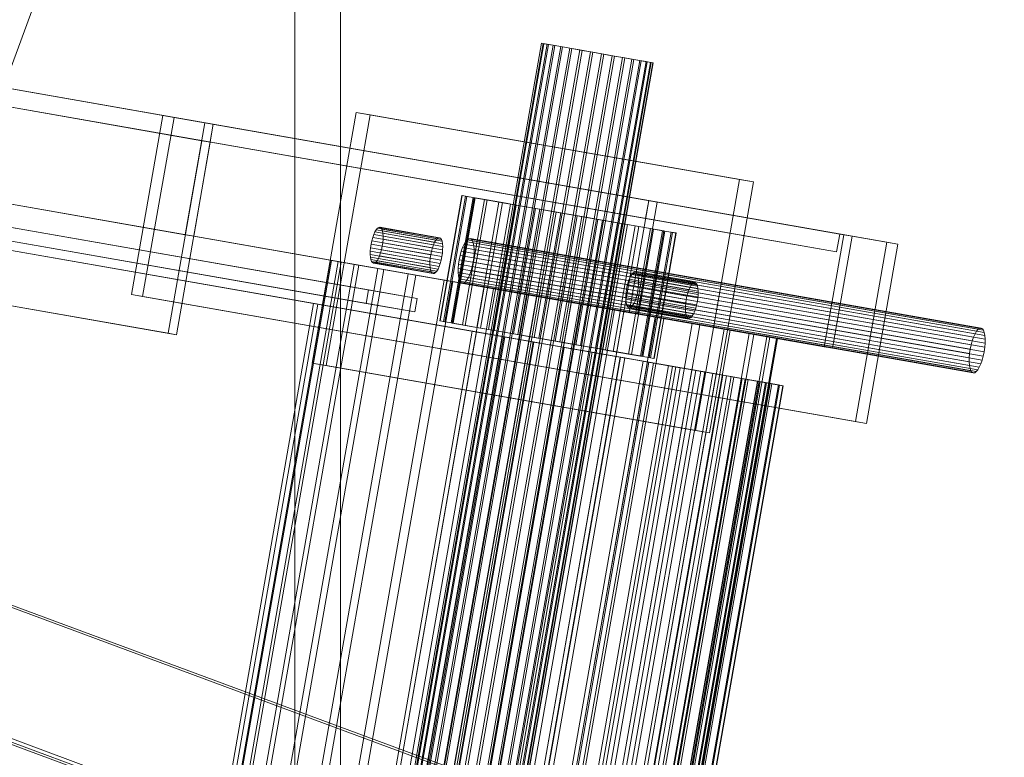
# Model space of a CAD drawing. Header units: millimetres. Extents: x -4395 to 65662, y -65530 to 6847.
# Tile 761 of 1034: x 26465 to 26681, y -19248 to -19086. Entities that reach past the tile are written whole.
import ezdxf

# ---------------------------------------------------------------- set-up
doc = ezdxf.new("R2010")
doc.units = ezdxf.units.MM
for name, color, linetype, lineweight in [('superior_briquetadora', 7, 'Continuous', 0), ('superior_C06', 7, 'Continuous', 0), ('superior_C07', 7, 'Continuous', 0)]:
    doc.layers.add(name, color=color, linetype=linetype, lineweight=lineweight)

msp = doc.modelspace()

# ---------------------------------------------------------------- linework, layer by layer
at = {"layer": 'superior_briquetadora'}
for p, q in [((26535.067, -18655), (26535.067, -19445)), ((26525.067, -18770), (26525.067, -19325)), ((26535.067, -19325), (26535.067, -18770))]:
    msp.add_line(p, q, dxfattribs=at)
at = {"layer": 'superior_C06'}
for p, q in [((26434.227, -19173.455), (26865.788, -18008.239)), ((26865.432, -18009.202), (26433.87, -19174.417)), ((26740.92, -19318.565), (26412.708, -19197.005)), ((26412.886, -19196.523), (26741.098, -19318.083)), ((26393.945, -19218.873), (26740.912, -19347.38)), ((26393.528, -19219.997), (26740.495, -19348.504)), ((26393.694, -19219.551), (26740.661, -19348.057))]:
    msp.add_line(p, q, dxfattribs=at)
at = {"layer": 'superior_C07'}
for p, q in [((19912.211, -17953.073), (26602.846, -19126.05)), ((26604.684, -19126.372), (19914.049, -17953.396)), ((26602.155, -19129.99), (19911.52, -17957.013)), ((26644.814, -19133.408), (19954.179, -17960.431)), ((19955.098, -17960.592), (26645.733, -19133.569)), ((26647.571, -19133.891), (19956.936, -17960.915)), ((19953.488, -17964.371), (26644.123, -19137.348)), ((26598.529, -19150.675), (19907.894, -17977.698)), ((19909.732, -17978.02), (26600.367, -19150.997)), ((26641.416, -19158.193), (19950.781, -17985.217)), ((19952.619, -17985.539), (26643.254, -19158.516)), ((20132.236, -17995.708), (26504.587, -19112.885)), ((26506.425, -19113.207), (20134.074, -17996.031)), ((20004.474, -18004.783), (26564.051, -19154.783)), ((26564.97, -19154.944), (20005.393, -18004.944)), ((20036.027, -18010.314), (26595.604, -19160.314)), ((26596.523, -19160.475), (20036.946, -18010.475)), ((20093.977, -18015.398), (26541.218, -19145.703)), ((26551.94, -19147.583), (20104.699, -18017.277)), ((26540.7, -19148.658), (20093.459, -18018.353)), ((20100.637, -18021.641), (26529.156, -19148.665)), ((26530.075, -19148.826), (20101.556, -18021.803)), ((20104.181, -18020.232), (26551.422, -19150.538)), ((26497.162, -19155.239), (20124.811, -18038.062)), ((20126.649, -18038.385), (26499, -19155.561)), ((25383.794, -18912.331), (26505.278, -19108.945)), ((26507.116, -19109.267), (25385.632, -18912.653)), ((25384.942, -18916.593), (26506.425, -19113.207)), ((26500.961, -19133.569), (25379.477, -18936.955)), ((25381.315, -18937.277), (26502.799, -19133.891)), ((26579.235, -19091.453), (26496.347, -19564.242)), ((26579.287, -19091.462), (26496.4, -19564.252)), ((26579.654, -19091.527), (26496.767, -19564.316)), ((26496.922, -19564.343), (26579.81, -19091.554)), ((26580.529, -19091.68), (26497.642, -19564.469)), ((26580.782, -19091.724), (26497.894, -19564.514)), ((26581.826, -19091.907), (26498.939, -19564.697)), ((26582.166, -19091.967), (26499.278, -19564.756)), ((26583.496, -19092.2), (26500.608, -19564.989)), ((26583.909, -19092.273), (26501.022, -19565.062)), ((26585.473, -19092.547), (26502.585, -19565.336)), ((26585.945, -19092.629), (26503.057, -19565.419)), ((26587.682, -19092.934), (26504.794, -19565.723)), ((26588.194, -19093.024), (26505.306, -19565.813)), ((26590.039, -19093.347), (26507.151, -19566.136)), ((26579.287, -19091.462), (26579.235, -19091.453)), ((26579.235, -19091.453), (26579.654, -19091.527)), ((26579.81, -19091.554), (26579.287, -19091.462)), ((26579.654, -19091.527), (26580.529, -19091.68)), ((26580.782, -19091.724), (26579.81, -19091.554)), ((26580.529, -19091.68), (26581.826, -19091.907)), ((26582.166, -19091.967), (26580.782, -19091.724)), ((26581.826, -19091.907), (26583.496, -19092.2)), ((26583.909, -19092.273), (26582.166, -19091.967)), ((26583.496, -19092.2), (26585.473, -19092.547)), ((26585.945, -19092.629), (26583.909, -19092.273)), ((26585.473, -19092.547), (26587.682, -19092.934)), ((26588.194, -19093.024), (26585.945, -19092.629)), ((26587.682, -19092.934), (26590.039, -19093.347)), ((26590.571, -19093.441), (26588.194, -19093.024)), ((26590.039, -19093.347), (26592.452, -19093.77)), ((26590.571, -19093.441), (26507.683, -19566.23)), ((26592.452, -19093.77), (26509.564, -19566.559)), ((26592.984, -19093.864), (26510.096, -19566.653)), ((26594.828, -19094.187), (26511.941, -19566.976)), ((26595.341, -19094.277), (26512.453, -19567.066)), ((26597.078, -19094.581), (26514.19, -19567.371)), ((26597.55, -19094.664), (26514.662, -19567.453)), ((26599.113, -19094.938), (26516.226, -19567.727)), ((26599.527, -19095.011), (26516.639, -19567.8)), ((26600.857, -19095.244), (26517.969, -19568.033)), ((26601.196, -19095.303), (26518.309, -19568.093)), ((26602.241, -19095.486), (26519.353, -19568.276)), ((26602.493, -19095.531), (26519.606, -19568.32)), ((26592.984, -19093.864), (26590.571, -19093.441)), ((26592.452, -19093.77), (26594.828, -19094.187)), ((26595.341, -19094.277), (26592.984, -19093.864)), ((26594.828, -19094.187), (26597.078, -19094.581)), ((26597.55, -19094.664), (26595.341, -19094.277)), ((26597.078, -19094.581), (26599.113, -19094.938)), ((26599.527, -19095.011), (26597.55, -19094.664)), ((26599.113, -19094.938), (26600.857, -19095.244)), ((26601.196, -19095.303), (26599.527, -19095.011)), ((26600.857, -19095.244), (26602.241, -19095.486)), ((26602.493, -19095.531), (26601.196, -19095.303)), ((26602.241, -19095.486), (26603.213, -19095.657)), ((26603.368, -19095.684), (26602.493, -19095.531)), ((26603.213, -19095.657), (26520.325, -19568.446)), ((26603.368, -19095.684), (26520.481, -19568.473)), ((26603.735, -19095.748), (26520.848, -19568.538)), ((26603.788, -19095.758), (26520.9, -19568.547)), ((26603.213, -19095.657), (26603.735, -19095.748)), ((26603.788, -19095.758), (26603.368, -19095.684)), ((26603.735, -19095.748), (26603.788, -19095.758)), ((26507.116, -19109.267), (26443.704, -19098.15)), ((26443.013, -19102.09), (26506.425, -19113.207)), ((26489.131, -19146.724), (26496.038, -19107.325)), ((26498.489, -19107.755), (26491.581, -19147.154)), ((26496.038, -19107.325), (26655.18, -19135.225)), ((26496.038, -19107.325), (26498.489, -19107.755)), ((26657.631, -19135.655), (26498.489, -19107.755)), ((26528.87, -19161.813), (26538.541, -19106.654)), ((26541.604, -19107.191), (26531.934, -19162.35)), ((26538.541, -19106.654), (26622.792, -19121.425)), ((26538.541, -19106.654), (26541.604, -19107.191)), ((26625.856, -19121.962), (26541.604, -19107.191)), ((26505.278, -19108.945), (26500.961, -19133.569)), ((26502.799, -19133.891), (26507.116, -19109.267)), ((26507.116, -19109.267), (26505.278, -19108.945)), ((26506.425, -19113.207), (26507.116, -19109.267)), ((26504.587, -19112.885), (26497.162, -19155.239)), ((26506.425, -19113.207), (26504.587, -19112.885)), ((26499, -19155.561), (26506.425, -19113.207)), ((26622.792, -19121.425), (26613.122, -19176.584)), ((26625.856, -19121.962), (26622.792, -19121.425)), ((26616.186, -19177.121), (26625.856, -19121.962)), ((26561.724, -19124.932), (26556.889, -19152.512)), ((26561.825, -19124.95), (26556.99, -19152.529)), ((26562.529, -19125.073), (26557.694, -19152.653)), ((26557.993, -19152.705), (26562.828, -19125.126)), ((26564.209, -19125.368), (26559.374, -19152.947)), ((26559.627, -19152.992), (26564.462, -19125.412)), ((26564.694, -19125.453), (26559.859, -19153.032)), ((26561.825, -19124.95), (26561.724, -19124.932)), ((26561.724, -19124.932), (26562.529, -19125.073)), ((26562.828, -19125.126), (26561.825, -19124.95)), ((26566.7, -19125.805), (26561.865, -19153.384)), ((26562.529, -19125.073), (26564.209, -19125.368)), ((26564.694, -19125.453), (26562.828, -19125.126)), ((26564.209, -19125.368), (26566.7, -19125.805)), ((26564.462, -19125.412), (26598.163, -19131.321)), ((26564.462, -19125.412), (26572.427, -19126.809)), ((26567.351, -19125.919), (26564.694, -19125.453)), ((26566.7, -19125.805), (26569.904, -19126.366)), ((26567.351, -19125.919), (26562.516, -19153.498)), ((26569.904, -19126.366), (26565.069, -19153.946)), ((26570.699, -19126.506), (26565.863, -19154.085)), ((26570.699, -19126.506), (26567.351, -19125.919)), ((26572.427, -19126.809), (26567.592, -19154.388)), ((26573.701, -19127.032), (26568.866, -19154.611)), ((26574.607, -19127.191), (26569.772, -19154.77)), ((26569.904, -19126.366), (26573.701, -19127.032)), ((26574.607, -19127.191), (26570.699, -19126.506)), ((26606.127, -19132.717), (26572.427, -19126.809)), ((26577.943, -19127.776), (26573.108, -19155.355)), ((26573.701, -19127.032), (26577.943, -19127.776)), ((26578.926, -19127.948), (26574.091, -19155.527)), ((26578.926, -19127.948), (26574.607, -19127.191)), ((26577.943, -19127.776), (26582.467, -19128.569)), ((26583.489, -19128.748), (26578.926, -19127.948)), ((26602.846, -19126.05), (26598.529, -19150.675)), ((26600.367, -19150.997), (26604.684, -19126.372)), ((26602.846, -19126.05), (26602.155, -19129.99)), ((26644.814, -19133.408), (26602.846, -19126.05)), ((26604.684, -19126.372), (26602.846, -19126.05)), ((26582.467, -19128.569), (26577.632, -19156.148)), ((26583.489, -19128.748), (26578.654, -19156.327)), ((26587.1, -19129.381), (26582.265, -19156.96)), ((26582.467, -19128.569), (26587.1, -19129.381)), ((26588.122, -19129.56), (26583.287, -19157.14)), ((26588.122, -19129.56), (26583.489, -19128.748)), ((26591.664, -19130.181), (26586.829, -19157.761)), ((26587.1, -19129.381), (26591.664, -19130.181)), ((26592.647, -19130.354), (26588.122, -19129.56)), ((26591.664, -19130.181), (26595.983, -19130.938)), ((26602.155, -19129.99), (26644.123, -19137.348)), ((26543.202, -19132.147), (26542.926, -19132.474)), ((26543.471, -19131.963), (26543.202, -19132.147)), ((26556.308, -19134.444), (26543.202, -19132.147)), ((26543.723, -19131.929), (26543.471, -19131.963)), ((26556.577, -19134.26), (26543.471, -19131.963)), ((26543.949, -19132.047), (26543.723, -19131.929)), ((26556.829, -19134.227), (26543.723, -19131.929)), ((26544.14, -19132.311), (26543.949, -19132.047)), ((26557.055, -19134.344), (26543.949, -19132.047)), ((26544.288, -19132.712), (26544.14, -19132.311)), ((26557.246, -19134.609), (26544.14, -19132.311)), ((26592.647, -19130.354), (26587.812, -19157.933)), ((26595.983, -19130.938), (26591.148, -19158.518)), ((26596.889, -19131.097), (26592.054, -19158.677)), ((26596.889, -19131.097), (26592.647, -19130.354)), ((26598.163, -19131.321), (26593.328, -19158.9)), ((26599.891, -19131.624), (26595.056, -19159.203)), ((26600.685, -19131.763), (26595.85, -19159.342)), ((26595.983, -19130.938), (26599.891, -19131.624)), ((26600.685, -19131.763), (26596.889, -19131.097)), ((26606.127, -19132.717), (26598.163, -19131.321)), ((26603.238, -19132.21), (26598.403, -19159.79)), ((26603.89, -19132.325), (26599.055, -19159.904)), ((26599.891, -19131.624), (26603.238, -19132.21)), ((26603.89, -19132.325), (26600.685, -19131.763)), ((26603.238, -19132.21), (26605.896, -19132.676)), ((26606.38, -19132.761), (26603.89, -19132.325)), ((26500.961, -19133.569), (26502.799, -19133.891)), ((26542.165, -19134.163), (26541.966, -19134.89)), ((26542.398, -19133.501), (26542.165, -19134.163)), ((26555.271, -19136.46), (26542.165, -19134.163)), ((26542.655, -19132.931), (26542.398, -19133.501)), ((26555.503, -19135.799), (26542.398, -19133.501)), ((26542.926, -19132.474), (26542.655, -19132.931)), ((26555.76, -19135.229), (26542.655, -19132.931)), ((26556.032, -19134.771), (26542.926, -19132.474)), ((26544.388, -19133.235), (26544.288, -19132.712)), ((26557.394, -19135.01), (26544.288, -19132.712)), ((26544.435, -19133.859), (26544.388, -19133.235)), ((26557.493, -19135.533), (26544.388, -19133.235)), ((26544.429, -19134.56), (26544.435, -19133.859)), ((26557.541, -19136.156), (26544.435, -19133.859)), ((26556.032, -19134.771), (26556.308, -19134.444)), ((26556.308, -19134.444), (26556.577, -19134.26)), ((26556.577, -19134.26), (26556.829, -19134.227)), ((26556.829, -19134.227), (26557.055, -19134.344)), ((26557.055, -19134.344), (26557.246, -19134.609)), ((26563.256, -19134.436), (26562.92, -19134.666)), ((26563.572, -19134.393), (26563.256, -19134.436)), ((26675.592, -19154.13), (26563.256, -19134.436)), ((26563.854, -19134.541), (26563.572, -19134.393)), ((26675.907, -19154.088), (26563.572, -19134.393)), ((26564.092, -19134.871), (26563.854, -19134.541)), ((26676.19, -19154.235), (26563.854, -19134.541)), ((26605.896, -19132.676), (26601.061, -19160.256)), ((26601.292, -19160.296), (26606.127, -19132.717)), ((26606.38, -19132.761), (26601.545, -19160.341)), ((26607.762, -19133.003), (26602.927, -19160.583)), ((26608.06, -19133.056), (26603.225, -19160.635)), ((26608.764, -19133.179), (26603.929, -19160.759)), ((26608.865, -19133.197), (26604.03, -19160.776)), ((26605.896, -19132.676), (26607.762, -19133.003)), ((26608.06, -19133.056), (26606.38, -19132.761)), ((26607.762, -19133.003), (26608.764, -19133.179)), ((26608.865, -19133.197), (26608.06, -19133.056)), ((26608.764, -19133.179), (26608.865, -19133.197)), ((26645.733, -19133.569), (26641.416, -19158.193)), ((26643.254, -19158.516), (26647.571, -19133.891)), ((26644.123, -19137.348), (26644.814, -19133.408)), ((26647.571, -19133.891), (26645.733, -19133.569)), ((26541.696, -19136.427), (26541.636, -19137.178)), ((26541.807, -19135.654), (26541.696, -19136.427)), ((26554.802, -19138.724), (26541.696, -19136.427)), ((26541.966, -19134.89), (26541.807, -19135.654)), ((26554.913, -19137.952), (26541.807, -19135.654)), ((26555.071, -19137.187), (26541.966, -19134.89)), ((26544.1, -19136.848), (26544.258, -19136.084)), ((26544.258, -19136.084), (26544.369, -19135.311)), ((26557.364, -19138.381), (26544.258, -19136.084)), ((26544.369, -19135.311), (26544.429, -19134.56)), ((26557.475, -19137.609), (26544.369, -19135.311)), ((26557.535, -19136.857), (26544.429, -19134.56)), ((26555.071, -19137.187), (26555.271, -19136.46)), ((26555.271, -19136.46), (26555.503, -19135.799)), ((26555.503, -19135.799), (26555.76, -19135.229)), ((26555.76, -19135.229), (26556.032, -19134.771)), ((26557.246, -19134.609), (26557.394, -19135.01)), ((26557.394, -19135.01), (26557.493, -19135.533)), ((26557.493, -19135.533), (26557.541, -19136.156)), ((26557.541, -19136.156), (26557.535, -19136.857)), ((26561.915, -19136.359), (26561.624, -19137.186)), ((26562.236, -19135.646), (26561.915, -19136.359)), ((26674.25, -19156.053), (26561.915, -19136.359)), ((26562.575, -19135.074), (26562.236, -19135.646)), ((26674.571, -19155.34), (26562.236, -19135.646)), ((26562.92, -19134.666), (26562.575, -19135.074)), ((26674.911, -19154.769), (26562.575, -19135.074)), ((26675.256, -19154.36), (26562.92, -19134.666)), ((26564.277, -19135.373), (26564.092, -19134.871)), ((26676.428, -19154.565), (26564.092, -19134.871)), ((26564.402, -19136.026), (26564.277, -19135.373)), ((26676.613, -19155.067), (26564.277, -19135.373)), ((26564.462, -19136.806), (26564.402, -19136.026)), ((26676.738, -19155.72), (26564.402, -19136.026)), ((26655.18, -19135.225), (26648.273, -19174.624)), ((26650.723, -19175.054), (26657.631, -19135.655)), ((26657.631, -19135.655), (26655.18, -19135.225)), ((26541.636, -19137.178), (26541.63, -19137.879)), ((26541.63, -19137.879), (26541.678, -19138.503)), ((26554.736, -19140.177), (26541.63, -19137.879)), ((26554.742, -19139.476), (26541.636, -19137.178)), ((26541.678, -19138.503), (26541.778, -19139.025)), ((26554.784, -19140.801), (26541.678, -19138.503)), ((26543.139, -19139.264), (26543.411, -19138.807)), ((26543.411, -19138.807), (26543.668, -19138.236)), ((26556.516, -19141.104), (26543.411, -19138.807)), ((26543.668, -19138.236), (26543.9, -19137.575)), ((26556.774, -19140.534), (26543.668, -19138.236)), ((26543.9, -19137.575), (26544.1, -19136.848)), ((26557.006, -19139.873), (26543.9, -19137.575)), ((26557.206, -19139.146), (26544.1, -19136.848)), ((26554.742, -19139.476), (26554.802, -19138.724)), ((26554.802, -19138.724), (26554.913, -19137.952)), ((26554.913, -19137.952), (26555.071, -19137.187)), ((26557.364, -19138.381), (26557.206, -19139.146)), ((26557.475, -19137.609), (26557.364, -19138.381)), ((26557.535, -19136.857), (26557.475, -19137.609)), ((26561.375, -19138.094), (26561.177, -19139.05)), ((26561.624, -19137.186), (26561.375, -19138.094)), ((26673.71, -19157.788), (26561.375, -19138.094)), ((26673.959, -19156.88), (26561.624, -19137.186)), ((26564.24, -19139.587), (26564.379, -19138.621)), ((26564.379, -19138.621), (26564.454, -19137.682)), ((26676.715, -19158.315), (26564.379, -19138.621)), ((26564.454, -19137.682), (26564.462, -19136.806)), ((26676.79, -19157.376), (26564.454, -19137.682)), ((26676.797, -19156.5), (26564.462, -19136.806)), ((26532.909, -19139.17), (26469.016, -19503.612)), ((26533.118, -19139.207), (26469.226, -19503.649)), ((26534.586, -19139.464), (26470.693, -19503.906)), ((26471.315, -19504.015), (26535.207, -19139.573)), ((26538.086, -19140.078), (26474.193, -19504.52)), ((26539.095, -19140.255), (26475.202, -19504.696)), ((26543.274, -19140.987), (26479.381, -19505.429)), ((26533.118, -19139.207), (26532.909, -19139.17)), ((26532.909, -19139.17), (26534.586, -19139.464)), ((26535.207, -19139.573), (26533.118, -19139.207)), ((26534.586, -19139.464), (26538.086, -19140.078)), ((26539.095, -19140.255), (26535.207, -19139.573)), ((26538.086, -19140.078), (26543.274, -19140.987)), ((26544.632, -19141.225), (26539.095, -19140.255)), ((26541.778, -19139.025), (26541.926, -19139.427)), ((26554.883, -19141.323), (26541.778, -19139.025)), ((26541.926, -19139.427), (26542.116, -19139.691)), ((26555.031, -19141.724), (26541.926, -19139.427)), ((26542.116, -19139.691), (26542.342, -19139.809)), ((26555.222, -19141.989), (26542.116, -19139.691)), ((26542.342, -19139.809), (26542.594, -19139.775)), ((26542.342, -19139.809), (26555.448, -19142.106)), ((26542.594, -19139.775), (26542.863, -19139.591)), ((26555.7, -19142.073), (26542.594, -19139.775)), ((26542.863, -19139.591), (26543.139, -19139.264)), ((26555.969, -19141.889), (26542.863, -19139.591)), ((26556.245, -19141.562), (26543.139, -19139.264)), ((26543.274, -19140.987), (26549.951, -19142.158)), ((26554.736, -19140.177), (26554.742, -19139.476)), ((26554.784, -19140.801), (26554.736, -19140.177)), ((26554.883, -19141.323), (26554.784, -19140.801)), ((26556.774, -19140.534), (26556.516, -19141.104)), ((26557.006, -19139.873), (26556.774, -19140.534)), ((26557.206, -19139.146), (26557.006, -19139.873)), ((26560.963, -19140.955), (26560.955, -19141.831)), ((26561.038, -19140.016), (26560.963, -19140.955)), ((26673.299, -19160.649), (26560.963, -19140.955)), ((26561.177, -19139.05), (26561.038, -19140.016)), ((26673.373, -19159.71), (26561.038, -19140.016)), ((26673.512, -19158.744), (26561.177, -19139.05)), ((26563.793, -19141.451), (26564.042, -19140.543)), ((26564.042, -19140.543), (26564.24, -19139.587)), ((26676.378, -19160.237), (26564.042, -19140.543)), ((26676.576, -19159.281), (26564.24, -19139.587)), ((26544.632, -19141.225), (26480.739, -19505.667)), ((26549.951, -19142.158), (26486.058, -19506.6)), ((26551.605, -19142.448), (26487.713, -19506.89)), ((26551.605, -19142.448), (26544.632, -19141.225)), ((26549.951, -19142.158), (26557.86, -19143.545)), ((26559.747, -19143.875), (26551.605, -19142.448)), ((26555.031, -19141.724), (26554.883, -19141.323)), ((26555.222, -19141.989), (26555.031, -19141.724)), ((26555.448, -19142.106), (26555.222, -19141.989)), ((26555.7, -19142.073), (26555.448, -19142.106)), ((26555.969, -19141.889), (26555.7, -19142.073)), ((26556.245, -19141.562), (26555.969, -19141.889)), ((26556.516, -19141.104), (26556.245, -19141.562)), ((26560.955, -19141.831), (26561.015, -19142.611)), ((26673.291, -19161.525), (26560.955, -19141.831)), ((26561.015, -19142.611), (26561.14, -19143.264)), ((26673.35, -19162.305), (26561.015, -19142.611)), ((26562.842, -19143.562), (26563.181, -19142.991)), ((26563.181, -19142.991), (26563.502, -19142.278)), ((26675.517, -19162.685), (26563.181, -19142.991)), ((26563.502, -19142.278), (26563.793, -19141.451)), ((26675.838, -19161.972), (26563.502, -19142.278)), ((26676.129, -19161.145), (26563.793, -19141.451)), ((26598.822, -19142.778), (26598.565, -19143.348)), ((26599.094, -19142.321), (26598.822, -19142.778)), ((26611.928, -19145.076), (26598.822, -19142.778)), ((26599.37, -19141.994), (26599.094, -19142.321)), ((26612.2, -19144.618), (26599.094, -19142.321)), ((26599.639, -19141.81), (26599.37, -19141.994)), ((26612.475, -19144.291), (26599.37, -19141.994)), ((26599.891, -19141.776), (26599.639, -19141.81)), ((26612.745, -19144.108), (26599.639, -19141.81)), ((26600.117, -19141.894), (26599.891, -19141.776)), ((26612.997, -19144.074), (26599.891, -19141.776)), ((26600.307, -19142.158), (26600.117, -19141.894)), ((26613.223, -19144.191), (26600.117, -19141.894)), ((26600.456, -19142.559), (26600.307, -19142.158)), ((26613.413, -19144.456), (26600.307, -19142.158)), ((26600.555, -19143.082), (26600.456, -19142.559)), ((26613.561, -19144.857), (26600.456, -19142.559)), ((26600.603, -19143.706), (26600.555, -19143.082)), ((26613.661, -19145.38), (26600.555, -19143.082)), ((26557.86, -19143.545), (26493.967, -19507.986)), ((26559.747, -19143.875), (26495.855, -19508.317)), ((26566.697, -19145.094), (26502.804, -19509.536)), ((26557.86, -19143.545), (26566.697, -19145.094)), ((26568.745, -19145.453), (26559.747, -19143.875)), ((26561.14, -19143.264), (26561.325, -19143.766)), ((26673.475, -19162.958), (26561.14, -19143.264)), ((26561.325, -19143.766), (26561.563, -19144.096)), ((26673.66, -19163.46), (26561.325, -19143.766)), ((26561.563, -19144.096), (26561.845, -19144.243)), ((26673.898, -19163.79), (26561.563, -19144.096)), ((26561.845, -19144.243), (26562.16, -19144.201)), ((26561.845, -19144.243), (26674.181, -19163.937)), ((26562.16, -19144.201), (26562.497, -19143.971)), ((26674.496, -19163.895), (26562.16, -19144.201)), ((26562.497, -19143.971), (26562.842, -19143.562)), ((26674.832, -19163.665), (26562.497, -19143.971)), ((26675.177, -19163.257), (26562.842, -19143.562)), ((26566.697, -19145.094), (26576.123, -19146.746)), ((26598.133, -19144.737), (26597.975, -19145.501)), ((26598.333, -19144.01), (26598.133, -19144.737)), ((26611.239, -19147.034), (26598.133, -19144.737)), ((26598.565, -19143.348), (26598.333, -19144.01)), ((26611.438, -19146.307), (26598.333, -19144.01)), ((26611.671, -19145.646), (26598.565, -19143.348)), ((26600.426, -19145.931), (26600.537, -19145.158)), ((26600.537, -19145.158), (26600.597, -19144.407)), ((26613.643, -19147.456), (26600.537, -19145.158)), ((26600.597, -19144.407), (26600.603, -19143.706)), ((26613.703, -19146.704), (26600.597, -19144.407)), ((26613.709, -19146.003), (26600.603, -19143.706)), ((26611.671, -19145.646), (26611.928, -19145.076)), ((26611.928, -19145.076), (26612.2, -19144.618)), ((26612.2, -19144.618), (26612.475, -19144.291)), ((26612.475, -19144.291), (26612.745, -19144.108)), ((26612.745, -19144.108), (26612.997, -19144.074)), ((26612.997, -19144.074), (26613.223, -19144.191)), ((26613.223, -19144.191), (26613.413, -19144.456)), ((26613.413, -19144.456), (26613.561, -19144.857)), ((26613.561, -19144.857), (26613.661, -19145.38)), ((26648.273, -19174.624), (26489.131, -19146.724)), ((26489.131, -19146.724), (26491.581, -19147.154)), ((26491.581, -19147.154), (26650.723, -19175.054)), ((26568.745, -19145.453), (26504.852, -19509.895)), ((26576.123, -19146.746), (26512.23, -19511.188)), ((26578.253, -19147.12), (26514.36, -19511.561)), ((26541.218, -19145.703), (26540.7, -19148.658)), ((26551.94, -19147.583), (26541.218, -19145.703)), ((26578.253, -19147.12), (26568.745, -19145.453)), ((26576.123, -19146.746), (26585.775, -19148.439)), ((26587.905, -19148.812), (26578.253, -19147.12)), ((26597.804, -19147.025), (26597.798, -19147.726)), ((26597.864, -19146.274), (26597.804, -19147.025)), ((26610.91, -19149.323), (26597.804, -19147.025)), ((26597.975, -19145.501), (26597.864, -19146.274)), ((26610.97, -19148.572), (26597.864, -19146.274)), ((26611.081, -19147.799), (26597.975, -19145.501)), ((26599.836, -19148.084), (26600.068, -19147.422)), ((26600.068, -19147.422), (26600.267, -19146.695)), ((26613.174, -19149.72), (26600.068, -19147.422)), ((26600.267, -19146.695), (26600.426, -19145.931)), ((26613.373, -19148.993), (26600.267, -19146.695)), ((26613.532, -19148.228), (26600.426, -19145.931)), ((26611.081, -19147.799), (26611.239, -19147.034)), ((26611.239, -19147.034), (26611.438, -19146.307)), ((26611.438, -19146.307), (26611.671, -19145.646)), ((26613.643, -19147.456), (26613.532, -19148.228)), ((26613.703, -19146.704), (26613.643, -19147.456)), ((26613.661, -19145.38), (26613.709, -19146.003)), ((26613.709, -19146.003), (26613.703, -19146.704)), ((26529.156, -19148.665), (26468.717, -19493.407)), ((26469.636, -19493.568), (26530.075, -19148.826)), ((26585.775, -19148.439), (26521.882, -19512.88)), ((26587.905, -19148.812), (26524.012, -19513.254)), ((26530.075, -19148.826), (26529.156, -19148.665)), ((26540.7, -19148.658), (26551.422, -19150.538)), ((26551.422, -19150.538), (26551.94, -19147.583)), ((26585.775, -19148.439), (26595.283, -19150.105)), ((26597.331, -19150.464), (26587.905, -19148.812)), ((26597.798, -19147.726), (26597.846, -19148.35)), ((26610.904, -19150.024), (26597.798, -19147.726)), ((26597.846, -19148.35), (26597.945, -19148.873)), ((26610.951, -19150.648), (26597.846, -19148.35)), ((26597.945, -19148.873), (26598.093, -19149.274)), ((26611.051, -19151.17), (26597.945, -19148.873)), ((26598.093, -19149.274), (26598.284, -19149.538)), ((26611.199, -19151.571), (26598.093, -19149.274)), ((26598.284, -19149.538), (26598.51, -19149.656)), ((26611.39, -19151.836), (26598.284, -19149.538)), ((26598.51, -19149.656), (26598.762, -19149.622)), ((26598.51, -19149.656), (26611.616, -19151.954)), ((26598.762, -19149.622), (26599.031, -19149.438)), ((26611.868, -19151.92), (26598.762, -19149.622)), ((26599.031, -19149.438), (26599.307, -19149.111)), ((26612.137, -19151.736), (26599.031, -19149.438)), ((26599.307, -19149.111), (26599.578, -19148.654)), ((26612.413, -19151.409), (26599.307, -19149.111)), ((26599.578, -19148.654), (26599.836, -19148.084)), ((26612.684, -19150.951), (26599.578, -19148.654)), ((26612.941, -19150.381), (26599.836, -19148.084)), ((26610.904, -19150.024), (26610.91, -19149.323)), ((26610.91, -19149.323), (26610.97, -19148.572)), ((26610.97, -19148.572), (26611.081, -19147.799)), ((26613.373, -19148.993), (26613.174, -19149.72)), ((26613.532, -19148.228), (26613.373, -19148.993)), ((26595.283, -19150.105), (26531.39, -19514.547)), ((26597.331, -19150.464), (26533.438, -19514.906)), ((26604.28, -19151.683), (26540.388, -19516.125)), ((26595.283, -19150.105), (26604.28, -19151.683)), ((26606.168, -19152.014), (26597.331, -19150.464)), ((26598.529, -19150.675), (26600.367, -19150.997)), ((26604.28, -19151.683), (26612.422, -19153.11)), ((26610.951, -19150.648), (26610.904, -19150.024)), ((26611.051, -19151.17), (26610.951, -19150.648)), ((26611.199, -19151.571), (26611.051, -19151.17)), ((26611.39, -19151.836), (26611.199, -19151.571)), ((26611.616, -19151.954), (26611.39, -19151.836)), ((26612.137, -19151.736), (26611.868, -19151.92)), ((26612.413, -19151.409), (26612.137, -19151.736)), ((26612.684, -19150.951), (26612.413, -19151.409)), ((26612.941, -19150.381), (26612.684, -19150.951)), ((26613.174, -19149.72), (26612.941, -19150.381)), ((26606.168, -19152.014), (26542.275, -19516.455)), ((26612.422, -19153.11), (26548.53, -19517.552)), ((26614.077, -19153.4), (26550.184, -19517.842)), ((26557.694, -19152.653), (26556.889, -19152.512)), ((26556.889, -19152.512), (26556.99, -19152.529)), ((26556.99, -19152.529), (26557.993, -19152.705)), ((26559.374, -19152.947), (26557.694, -19152.653)), ((26557.993, -19152.705), (26559.859, -19153.032)), ((26561.865, -19153.384), (26559.374, -19152.947)), ((26593.328, -19158.9), (26559.627, -19152.992)), ((26559.627, -19152.992), (26567.592, -19154.388)), ((26559.859, -19153.032), (26562.516, -19153.498)), ((26565.069, -19153.946), (26561.865, -19153.384)), ((26562.516, -19153.498), (26565.863, -19154.085)), ((26568.866, -19154.611), (26565.069, -19153.946)), ((26614.077, -19153.4), (26606.168, -19152.014)), ((26611.868, -19151.92), (26611.616, -19151.954)), ((26612.422, -19153.11), (26619.396, -19154.333)), ((26620.754, -19154.571), (26614.077, -19153.4)), ((26497.162, -19155.239), (26499, -19155.561)), ((26564.051, -19154.783), (26503.612, -19499.525)), ((26504.531, -19499.686), (26564.97, -19154.944)), ((26570.666, -19155.942), (26510.227, -19500.684)), ((26510.772, -19500.78), (26571.211, -19156.038)), ((26619.396, -19154.333), (26555.503, -19518.775)), ((26620.754, -19154.571), (26556.861, -19519.013)), ((26624.933, -19155.304), (26561.04, -19519.745)), ((26625.942, -19155.48), (26562.049, -19519.922)), ((26564.97, -19154.944), (26564.051, -19154.783)), ((26564.051, -19154.783), (26570.666, -19155.942)), ((26628.82, -19155.985), (26564.928, -19520.427)), ((26571.211, -19156.038), (26564.97, -19154.944)), ((26629.441, -19156.094), (26565.549, -19520.536)), ((26565.863, -19154.085), (26569.772, -19154.77)), ((26567.592, -19154.388), (26601.292, -19160.296)), ((26573.108, -19155.355), (26568.866, -19154.611)), ((26569.772, -19154.77), (26574.091, -19155.527)), ((26571.211, -19156.038), (26570.666, -19155.942)), ((26570.666, -19155.942), (26577.446, -19157.131)), ((26577.606, -19157.159), (26571.211, -19156.038)), ((26577.632, -19156.148), (26573.108, -19155.355)), ((26574.091, -19155.527), (26578.654, -19156.327)), ((26582.265, -19156.96), (26577.632, -19156.148)), ((26619.396, -19154.333), (26624.933, -19155.304)), ((26625.942, -19155.48), (26620.754, -19154.571)), ((26624.933, -19155.304), (26628.82, -19155.985)), ((26629.441, -19156.094), (26625.942, -19155.48)), ((26628.82, -19155.985), (26630.909, -19156.351)), ((26631.119, -19156.388), (26629.441, -19156.094)), ((26673.959, -19156.88), (26674.25, -19156.053)), ((26674.25, -19156.053), (26674.571, -19155.34)), ((26674.571, -19155.34), (26674.911, -19154.769)), ((26674.911, -19154.769), (26675.256, -19154.36)), ((26675.256, -19154.36), (26675.592, -19154.13)), ((26675.592, -19154.13), (26675.907, -19154.088)), ((26675.907, -19154.088), (26676.19, -19154.235)), ((26676.19, -19154.235), (26676.428, -19154.565)), ((26676.428, -19154.565), (26676.613, -19155.067)), ((26676.613, -19155.067), (26676.738, -19155.72)), ((26676.738, -19155.72), (26676.797, -19156.5)), ((26577.446, -19157.131), (26517.007, -19501.873)), ((26517.168, -19501.901), (26577.606, -19157.159)), ((26523.609, -19503.03), (26584.048, -19158.288)), ((26584.274, -19158.328), (26523.835, -19503.07)), ((26630.909, -19156.351), (26567.016, -19520.793)), ((26631.119, -19156.388), (26567.226, -19520.83)), ((26577.606, -19157.159), (26577.446, -19157.131)), ((26577.446, -19157.131), (26584.274, -19158.328)), ((26584.048, -19158.288), (26577.606, -19157.159)), ((26578.654, -19156.327), (26583.287, -19157.14)), ((26586.829, -19157.761), (26582.265, -19156.96)), ((26583.287, -19157.14), (26587.812, -19157.933)), ((26590.425, -19159.406), (26584.048, -19158.288)), ((26584.048, -19158.288), (26584.274, -19158.328)), ((26584.274, -19158.328), (26591.034, -19159.513)), ((26591.148, -19158.518), (26586.829, -19157.761)), ((26587.812, -19157.933), (26592.054, -19158.677)), ((26630.909, -19156.351), (26631.119, -19156.388)), ((26641.416, -19158.193), (26643.254, -19158.516)), ((26673.512, -19158.744), (26673.71, -19157.788)), ((26673.71, -19157.788), (26673.959, -19156.88)), ((26676.715, -19158.315), (26676.576, -19159.281)), ((26676.79, -19157.376), (26676.715, -19158.315)), ((26676.797, -19156.5), (26676.79, -19157.376)), ((26529.987, -19504.149), (26590.425, -19159.406)), ((26591.034, -19159.513), (26530.595, -19504.255)), ((26595.604, -19160.314), (26535.165, -19505.056)), ((26536.084, -19505.217), (26596.523, -19160.475)), ((26536.19, -19505.236), (26596.629, -19160.494)), ((26596.629, -19160.494), (26590.425, -19159.406)), ((26590.425, -19159.406), (26591.034, -19159.513)), ((26591.034, -19159.513), (26597.61, -19160.666)), ((26595.056, -19159.203), (26591.148, -19158.518)), ((26592.054, -19158.677), (26595.85, -19159.342)), ((26593.328, -19158.9), (26601.292, -19160.296)), ((26598.403, -19159.79), (26595.056, -19159.203)), ((26596.523, -19160.475), (26595.604, -19160.314)), ((26595.604, -19160.314), (26601.582, -19161.362)), ((26595.85, -19159.342), (26599.055, -19159.904)), ((26602.86, -19161.586), (26596.523, -19160.475)), ((26602.553, -19161.533), (26596.629, -19160.494)), ((26596.629, -19160.494), (26597.61, -19160.666)), ((26601.061, -19160.256), (26598.403, -19159.79)), ((26599.055, -19159.904), (26601.545, -19160.341)), ((26602.927, -19160.583), (26601.061, -19160.256)), ((26601.545, -19160.341), (26603.225, -19160.635)), ((26673.299, -19160.649), (26673.373, -19159.71)), ((26673.373, -19159.71), (26673.512, -19158.744)), ((26676.378, -19160.237), (26676.129, -19161.145)), ((26676.576, -19159.281), (26676.378, -19160.237)), ((26613.122, -19176.584), (26528.87, -19161.813)), ((26528.87, -19161.813), (26531.934, -19162.35)), ((26531.934, -19162.35), (26616.186, -19177.121)), ((26597.61, -19160.666), (26537.171, -19505.408)), ((26541.143, -19506.104), (26601.582, -19161.362)), ((26542.115, -19506.275), (26602.553, -19161.533)), ((26602.86, -19161.586), (26542.421, -19506.328)), ((26603.889, -19161.767), (26543.451, -19506.509)), ((26546.757, -19507.089), (26607.196, -19162.347)), ((26547.658, -19507.247), (26608.097, -19162.504)), ((26608.811, -19162.63), (26548.372, -19507.372)), ((26597.61, -19160.666), (26603.889, -19161.767)), ((26601.582, -19161.362), (26602.86, -19161.586)), ((26601.582, -19161.362), (26607.196, -19162.347)), ((26608.097, -19162.504), (26602.553, -19161.533)), ((26602.553, -19161.533), (26603.889, -19161.767)), ((26608.811, -19162.63), (26602.86, -19161.586)), ((26603.929, -19160.759), (26602.927, -19160.583)), ((26603.225, -19160.635), (26604.03, -19160.776)), ((26603.889, -19161.767), (26609.765, -19162.797)), ((26604.03, -19160.776), (26603.929, -19160.759)), ((26607.196, -19162.347), (26608.811, -19162.63)), ((26607.196, -19162.347), (26612.35, -19163.25)), ((26613.164, -19163.393), (26608.097, -19162.504)), ((26608.097, -19162.504), (26609.765, -19162.797)), ((26614.274, -19163.587), (26608.811, -19162.63)), ((26673.291, -19161.525), (26673.299, -19160.649)), ((26673.35, -19162.305), (26673.291, -19161.525)), ((26673.475, -19162.958), (26673.35, -19162.305)), ((26675.517, -19162.685), (26675.177, -19163.257)), ((26675.838, -19161.972), (26675.517, -19162.685)), ((26676.129, -19161.145), (26675.838, -19161.972)), ((26609.765, -19162.797), (26549.326, -19507.539)), ((26551.911, -19507.992), (26612.35, -19163.25)), ((26552.725, -19508.135), (26613.164, -19163.393)), ((26614.274, -19163.587), (26553.835, -19508.329)), ((26615.137, -19163.739), (26554.698, -19508.481)), ((26556.516, -19508.8), (26616.955, -19164.057)), ((26557.23, -19508.925), (26617.669, -19164.183)), ((26619.155, -19164.443), (26558.716, -19509.185)), ((26619.912, -19164.576), (26559.473, -19509.318)), ((26560.494, -19509.497), (26620.933, -19164.755)), ((26609.765, -19162.797), (26615.137, -19163.739)), ((26612.35, -19163.25), (26614.274, -19163.587)), ((26612.35, -19163.25), (26616.955, -19164.057)), ((26617.669, -19164.183), (26613.164, -19163.393)), ((26613.164, -19163.393), (26615.137, -19163.739)), ((26619.155, -19164.443), (26614.274, -19163.587)), ((26615.137, -19163.739), (26619.912, -19164.576)), ((26616.955, -19164.057), (26619.155, -19164.443)), ((26616.955, -19164.057), (26620.933, -19164.755)), ((26621.534, -19164.86), (26617.669, -19164.183)), ((26617.669, -19164.183), (26619.912, -19164.576)), ((26623.371, -19165.182), (26619.155, -19164.443)), ((26619.912, -19164.576), (26624.009, -19165.294)), ((26620.933, -19164.755), (26623.371, -19165.182)), ((26620.933, -19164.755), (26624.215, -19165.33)), ((26673.66, -19163.46), (26673.475, -19162.958)), ((26673.898, -19163.79), (26673.66, -19163.46)), ((26674.181, -19163.937), (26673.898, -19163.79)), ((26674.496, -19163.895), (26674.181, -19163.937)), ((26674.832, -19163.665), (26674.496, -19163.895)), ((26675.177, -19163.257), (26674.832, -19163.665)), ((26561.095, -19509.602), (26621.534, -19164.86)), ((26623.371, -19165.182), (26562.932, -19509.924)), ((26624.009, -19165.294), (26563.57, -19510.036)), ((26563.776, -19510.072), (26624.215, -19165.33)), ((26564.255, -19510.156), (26624.694, -19165.414)), ((26566.306, -19510.516), (26626.745, -19165.774)), ((26626.85, -19165.792), (26566.412, -19510.534)), ((26566.655, -19510.577), (26627.093, -19165.835)), ((26627.358, -19165.881), (26566.919, -19510.623)), ((26568.042, -19510.82), (26628.481, -19166.078)), ((26568.253, -19510.857), (26628.692, -19166.115)), ((26568.953, -19510.98), (26629.392, -19166.238)), ((26569.024, -19510.992), (26629.463, -19166.25)), ((26629.533, -19166.263), (26569.094, -19511.005)), ((26629.902, -19166.327), (26569.463, -19511.069)), ((26631.373, -19166.585), (26570.934, -19511.327)), ((26631.597, -19166.624), (26571.158, -19511.366)), ((26632.338, -19166.754), (26571.899, -19511.497)), ((26632.413, -19166.768), (26571.974, -19511.51)), ((26624.694, -19165.414), (26621.534, -19164.86)), ((26621.534, -19164.86), (26624.009, -19165.294)), ((26626.85, -19165.792), (26623.371, -19165.182)), ((26624.009, -19165.294), (26627.358, -19165.881)), ((26624.215, -19165.33), (26626.85, -19165.792)), ((26624.215, -19165.33), (26626.745, -19165.774)), ((26627.093, -19165.835), (26624.694, -19165.414)), ((26624.694, -19165.414), (26627.358, -19165.881)), ((26626.745, -19165.774), (26629.533, -19166.263)), ((26626.745, -19165.774), (26628.481, -19166.078)), ((26629.533, -19166.263), (26626.85, -19165.792)), ((26628.692, -19166.115), (26627.093, -19165.835)), ((26627.093, -19165.835), (26629.902, -19166.327)), ((26627.358, -19165.881), (26629.902, -19166.327)), ((26628.481, -19166.078), (26631.373, -19166.585)), ((26628.481, -19166.078), (26629.392, -19166.238)), ((26629.463, -19166.25), (26628.692, -19166.115)), ((26628.692, -19166.115), (26631.597, -19166.624)), ((26629.392, -19166.238), (26632.338, -19166.754)), ((26629.392, -19166.238), (26629.463, -19166.25)), ((26629.463, -19166.25), (26632.413, -19166.768)), ((26631.373, -19166.585), (26629.533, -19166.263)), ((26629.902, -19166.327), (26631.597, -19166.624)), ((26632.338, -19166.754), (26631.373, -19166.585)), ((26631.597, -19166.624), (26632.413, -19166.768)), ((26632.413, -19166.768), (26632.338, -19166.754)), ((26648.273, -19174.624), (26650.723, -19175.054)), ((26613.122, -19176.584), (26616.186, -19177.121))]:
    msp.add_line(p, q, dxfattribs=at)

doc.saveas('drawing.dxf')
